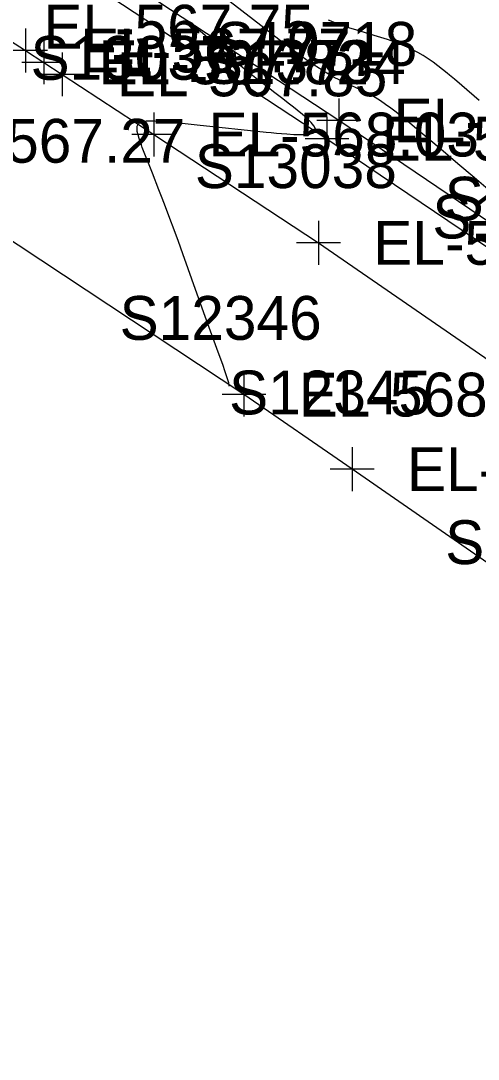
# Model space of a CAD drawing. Extents: x 1729869 to 1735532, y 648588 to 653771.
# Drawn here: x 1730822.3 to 1730864.1, y 652270.4 to 652365.2 of the extents above; entities that cross this region are included whole.
import ezdxf

# ---------------------------------------------------------------- set-up
doc = ezdxf.new("R2010")
doc.units = 0
for name, color, linetype in [('SURVEY - CONTOURS - Index with Text', 7, 'Continuous'), ('SURVEY - CONTOURS - Intermediate with optional Text', 7, 'Continuous'), ('SURVEY - DTM - Breaklines', 7, 'Continuous'), ('SURVEY - DTM - Breaklines - Points - Elevations', 7, 'Continuous'), ('SURVEY - DTM - Breaklines - Points - Locators', 7, 'Continuous'), ('SURVEY - DTM - Breaklines - Points - Numbers', 7, 'Continuous'), ('SURVEY - TRANSPORTATION - Features', 7, 'Continuous'), ('SURVEY - TRANSPORTATION - Features - Points - Elevations', 7, 'Continuous'), ('SURVEY - TRANSPORTATION - Features - Points - Locators', 7, 'Continuous'), ('SURVEY - TRANSPORTATION - Features - Points - Numbers', 7, 'Continuous'), ('SURVEY - TRANSPORTATION - Roads', 7, 'Continuous'), ('SURVEY - TRANSPORTATION - Roads - Points - Elevations', 7, 'Continuous'), ('SURVEY - TRANSPORTATION - Roads - Points - Locators', 7, 'Continuous'), ('SURVEY - TRANSPORTATION - Roads - Points - Numbers', 7, 'Continuous')]:
    doc.layers.add(name, color=color, linetype=linetype)

msp = doc.modelspace()

# ---------------------------------------------------------------- linework, layer by layer
at = {"layer": 'SURVEY - CONTOURS - Index with Text'}
msp.add_lwpolyline([(1730864.198, 652357.922), (1730862.603, 652359.306), (1730861.936, 652359.878), (1730861.487, 652360.256), (1730861.259, 652360.444), (1730860.848, 652360.775), (1730860.426, 652361.103), (1730859.989, 652361.424), (1730859.536, 652361.736), (1730859.064, 652362.037), (1730858.572, 652362.323), (1730858.279, 652362.479), (1730857.978, 652362.631), (1730857.668, 652362.777), (1730857.349, 652362.918), (1730857.019, 652363.054), (1730856.679, 652363.186), (1730855.811, 652363.489), (1730854.897, 652363.776), (1730853.014, 652364.34), (1730852.086, 652364.636), (1730851.195, 652364.955), (1730850.937, 652365.056), (1730850.684, 652365.161), (1730850.435, 652365.269)], dxfattribs=at)
at = {"layer": 'SURVEY - CONTOURS - Intermediate with optional Text'}
for points in [[(1730865.233, 652349.636), (1730863.724, 652350.9), (1730862.232, 652352.158), (1730860.886, 652353.302), (1730859.423, 652354.547), (1730858.458, 652355.36), (1730857.858, 652355.859), (1730857.558, 652356.105), (1730857.083, 652356.489), (1730856.606, 652356.864), (1730856.128, 652357.227), (1730855.65, 652357.574), (1730855.172, 652357.899), (1730854.697, 652358.201), (1730854.538, 652358.296), (1730854.379, 652358.388), (1730854.221, 652358.477), (1730854.062, 652358.563), (1730853.902, 652358.647), (1730853.742, 652358.729), (1730853.352, 652358.918), (1730852.958, 652359.099), (1730852.157, 652359.458), (1730851.75, 652359.645), (1730851.339, 652359.844), (1730851.006, 652360.015), (1730850.783, 652360.136), (1730850.67, 652360.198), (1730850.139, 652360.507), (1730849.598, 652360.845), (1730849.047, 652361.208), (1730848.488, 652361.594), (1730847.921, 652361.997), (1730847.348, 652362.416), (1730846.78, 652362.84), (1730846.207, 652363.273), (1730845.632, 652363.714), (1730845.054, 652364.16), (1730841.064, 652367.267)], [(1730841.331, 652331.902), (1730841.354, 652331.904), (1730841.365, 652331.911), (1730841.373, 652331.923), (1730841.378, 652331.947), (1730841.377, 652331.975), (1730841.341, 652332.152), (1730841.257, 652332.438), (1730841.134, 652332.811), (1730840.979, 652333.254), (1730840.802, 652333.747), (1730840.231, 652335.307), (1730839.657, 652336.873), (1730839.167, 652338.229), (1730838.438, 652340.267), (1730837.139, 652343.933), (1730836.727, 652345.078), (1730836.347, 652346.118), (1730835.956, 652347.172), (1730835.549, 652348.244), (1730835.253, 652349.012), (1730834.953, 652349.783), (1730834.355, 652351.3), (1730833.605, 652353.201), (1730833.43, 652353.656), (1730833.348, 652353.875), (1730833.26, 652354.121), (1730833.141, 652354.471), (1730833.046, 652354.797), (1730832.981, 652355.095), (1730832.954, 652355.359), (1730832.974, 652355.585), (1730833.047, 652355.767), (1730833.166, 652355.892), (1730833.33, 652355.981), (1730833.535, 652356.04), (1730833.776, 652356.074), (1730834.047, 652356.087), (1730834.37, 652356.085), (1730834.588, 652356.077), (1730834.815, 652356.064), (1730835.051, 652356.048), (1730835.547, 652356.007), (1730836.419, 652355.925), (1730837.063, 652355.861), (1730838.429, 652355.72), (1730844.73, 652355.056), (1730845.212, 652355.007), (1730845.688, 652354.961), (1730846.157, 652354.919), (1730846.617, 652354.883), (1730847.258, 652354.841), (1730847.851, 652354.821), (1730848.372, 652354.831), (1730848.795, 652354.88), (1730849.097, 652354.978), (1730849.253, 652355.134), (1730849.248, 652355.348), (1730849.102, 652355.616), (1730848.838, 652355.93), (1730848.481, 652356.279), (1730848.052, 652356.653), (1730847.577, 652357.044), (1730847.229, 652357.322), (1730846.872, 652357.602), (1730846.14, 652358.167), (1730845.399, 652358.736), (1730844.914, 652359.111), (1730844.434, 652359.485), (1730843.962, 652359.857), (1730843.497, 652360.225), (1730843.041, 652360.591), (1730842.596, 652360.952), (1730842.096, 652361.363), (1730841.612, 652361.765), (1730841.147, 652362.157), (1730840.7, 652362.536), (1730839.87, 652363.249), (1730838.708, 652364.251), (1730838.266, 652364.626), (1730837.801, 652365.013), (1730837.553, 652365.214)]]:
    msp.add_lwpolyline(points, dxfattribs=at)
at = {"layer": 'SURVEY - DTM - Breaklines'}
msp.add_lwpolyline([(1731001.804, 652246.837), (1730986.97, 652258.675), (1730981.863, 652262.82), (1730979.27, 652264.774), (1730974.15, 652268.679), (1730954.012, 652283.621), (1730933.622, 652298.476), (1730913.393, 652313.326), (1730892.983, 652327.762), (1730872.274, 652341.974), (1730851.38, 652356.104), (1730830.504, 652369.859), (1730809.435, 652383.476), (1730788.147, 652396.932), (1730766.91, 652410.117), (1730745.474, 652423.147), (1730723.671, 652435.774), (1730701.831, 652448.311), (1730680.069, 652460.611)], dxfattribs=at)
at = {"layer": 'SURVEY - DTM - Breaklines - Points - Locators'}
for p, q in [((1730851.38, 652358.104), (1730851.38, 652354.104)), ((1730853.38, 652356.104), (1730849.38, 652356.104))]:
    msp.add_line(p, q, dxfattribs=at)
at = {"layer": 'SURVEY - TRANSPORTATION - Features'}
msp.add_lwpolyline([(1730679.148, 652458.959), (1730700.909, 652446.658), (1730722.72, 652434.139), (1730744.445, 652421.455), (1730765.867, 652408.433), (1730787.104, 652395.248), (1730808.362, 652381.812), (1730829.417, 652368.203), (1730850.292, 652354.449), (1730871.15, 652340.343), (1730891.852, 652326.16), (1730912.257, 652311.717), (1730932.625, 652297.091), (1730952.92, 652282.174), (1730972.943, 652267.104), (1730977.983, 652263.095), (1730980.577, 652261.164), (1730985.786, 652257.149), (1731000.693, 652245.44)], dxfattribs=at)
at = {"layer": 'SURVEY - TRANSPORTATION - Features - Points - Locators'}
for p, q in [((1730850.292, 652356.449), (1730850.292, 652352.449)), ((1730852.292, 652354.449), (1730848.292, 652354.449))]:
    msp.add_line(p, q, dxfattribs=at)
at = {"layer": 'SURVEY - TRANSPORTATION - Roads'}
for points in [[(1730819.407, 652364.667), (1730822.769, 652362.499), (1730824.449, 652361.415), (1730826.121, 652360.318), (1730834.477, 652354.827), (1730849.518, 652344.942), (1730875.866, 652326.789), (1730882.445, 652322.24), (1730884.09, 652321.102), (1730897.16, 652311.876), (1730902.06, 652308.416), (1730910.227, 652302.648), (1730932.947, 652286.289), (1730937.809, 652282.776), (1730945.81, 652276.779)], [(1731241.27, 651992.69), (1731223.347, 652011.521), (1731199.624, 652035.873), (1731178.27, 652056.939), (1731168.217, 652066.679), (1731158.163, 652076.419), (1731140.702, 652092.881), (1731127.539, 652105.157), (1731108.457, 652122.813), (1731083.234, 652145.604), (1731065.183, 652161.415), (1731056.096, 652169.25), (1731043.894, 652179.597), (1731028.642, 652192.531), (1730997.607, 652217.755), (1730969.266, 652239.947), (1730932.567, 652267.672), (1730908.358, 652285.385), (1730872.323, 652310.622), (1730852.595, 652324.285), (1730842.714, 652331.091), (1730807.686, 652354.257)]]:
    msp.add_lwpolyline(points, dxfattribs=at)
at = {"layer": 'SURVEY - TRANSPORTATION - Roads - Points - Locators'}
for p, q in [((1730822.769, 652364.499), (1730822.769, 652360.499)), ((1730824.449, 652363.415), (1730824.449, 652359.415)), ((1730824.769, 652362.499), (1730820.769, 652362.499)), ((1730826.121, 652362.318), (1730826.121, 652358.318)), ((1730826.449, 652361.415), (1730822.449, 652361.415)), ((1730828.121, 652360.318), (1730824.121, 652360.318)), ((1730834.477, 652356.827), (1730834.477, 652352.827)), ((1730836.477, 652354.827), (1730832.477, 652354.827)), ((1730849.518, 652346.942), (1730849.518, 652342.942)), ((1730851.518, 652344.942), (1730847.518, 652344.942)), ((1730842.714, 652333.091), (1730842.714, 652329.091)), ((1730844.714, 652331.091), (1730840.714, 652331.091)), ((1730852.595, 652326.285), (1730852.595, 652322.285)), ((1730854.595, 652324.285), (1730850.595, 652324.285))]:
    msp.add_line(p, q, dxfattribs=at)

# ---------------------------------------------------------------- texts
at = {"layer": 'SURVEY - DTM - Breaklines - Points - Elevations'}
msp.add_text('EL-568.31', height=4, dxfattribs=at).set_placement((1730856.38, 652354.104))
at = {"layer": 'SURVEY - DTM - Breaklines - Points - Numbers'}
for s, p in [('S10718', (1730840.093, 652361.104)), ('S10717', (1730861.034, 652346.974))]:
    msp.add_text(s, height=4, dxfattribs=at).set_placement(p)
at = {"layer": 'SURVEY - TRANSPORTATION - Features - Points - Elevations'}
msp.add_text('EL-568.02', height=4, dxfattribs=at).set_placement((1730855.292, 652352.449))
at = {"layer": 'SURVEY - TRANSPORTATION - Features - Points - Numbers'}
for s, p in [('S13734', (1730839.052, 652359.449)), ('S13735', (1730859.91, 652345.343))]:
    msp.add_text(s, height=4, dxfattribs=at).set_placement(p)
at = {"layer": 'SURVEY - TRANSPORTATION - Roads - Points - Elevations'}
for s, p in [('EL-567.75', (1730824.407, 652362.667)), ('EL-567.77', (1730827.769, 652360.499)), ('EL-567.82', (1730829.449, 652359.415)), ('EL-567.85', (1730831.121, 652358.318)), ('EL-568.03', (1730839.477, 652352.827)), ('EL-567.27', (1730812.686, 652352.257)), ('EL-568.37', (1730854.518, 652342.942)), ('EL-568.03', (1730847.714, 652329.091)), ('EL-568.25', (1730857.595, 652322.285))]:
    msp.add_text(s, height=4, dxfattribs=at).set_placement(p)
at = {"layer": 'SURVEY - TRANSPORTATION - Roads - Points - Numbers'}
for s, p in [('S13037', (1730823.237, 652359.827)), ('S13038', (1730838.231, 652349.942)), ('S12346', (1730831.364, 652336.091)), ('S12345', (1730841.355, 652329.285)), ('S12344', (1730861.083, 652315.622))]:
    msp.add_text(s, height=4, dxfattribs=at).set_placement(p)

doc.saveas('drawing.dxf')
